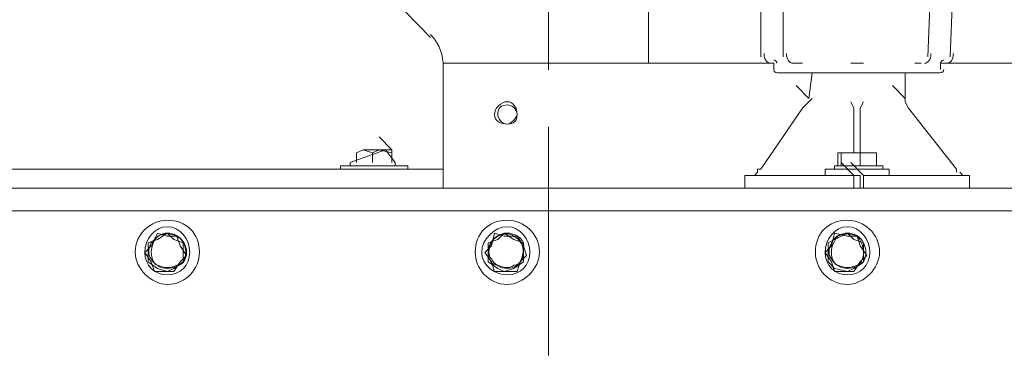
# Model space of a CAD drawing. Header units: millimetres. Extents: x -300186 to 535068, y -28581 to 763298.
# Tile 322 of 405: x 13058 to 13420, y 329663 to 329789. Entities that reach past the tile are written whole.
import ezdxf

# ---------------------------------------------------------------- set-up
doc = ezdxf.new("R2010")
doc.units = ezdxf.units.MM
doc.header["$LTSCALE"] = 10
doc.linetypes.add('ACAD_ISO02W100', pattern=[15, 12, -3])
doc.layers.add('koty', color=6, linetype='Continuous', lineweight=9)
doc.layers.add('NS_tenka', color=252, linetype='Continuous', lineweight=18)
doc.layers.add('popisky', color=6, linetype='Continuous')

# ---------------------------------------------------------------- blocks, each defined once
blk = doc.blocks.new('A$C12ac11e3')
at = {"layer": 'NS_tenka', "linetype": 'ACAD_ISO02W100', "ltscale": 0.7}
blk.add_line((-303.23, 8791.68), (-303.23, 5144.69), dxfattribs=at)
at = {"layer": 'NS_tenka'}
for p, q in [((-379.6, 5498.72), (-346.6, 5464.55)), ((-266.47, 5498.72), (-266.47, 5455.12)), ((-225.22, 5485.76), (-225.22, 5457.48)), ((-216.97, 5485.76), (-216.97, 5457.48)), ((-163.95, 5457.48), (-162.77, 5485.76)), ((-155.7, 5457.48), (-154.52, 5485.76)), ((-346.6, 5464.55), (-346.6, 5464.55)), ((-225.22, 5457.48), (-225.22, 5457.48)), ((-216.97, 5457.48), (-216.97, 5457.48)), ((-341.89, 5455.12), (-220.51, 5455.12)), ((-341.89, 5453.94), (-341.89, 5422.12)), ((-266.47, 5455.12), (-266.47, 5455.12)), ((-221.69, 5455.12), (-220.51, 5455.12)), ((-220.51, 5455.12), (-220.51, 5452.76)), ((-220.51, 5455.12), (-220.51, 5455.12)), ((-220.51, 5455.12), (-220.51, 5455.12)), ((-213.44, 5455.12), (-209.9, 5455.12)), ((-209.9, 5455.12), (-209.9, 5455.12)), ((-192.23, 5455.12), (-187.51, 5455.12)), ((-187.51, 5455.12), (-187.51, 5455.12)), ((-168.66, 5455.12), (-166.3, 5455.12)), ((-166.3, 5455.12), (-166.3, 5455.12)), ((-159.23, 5452.76), (-159.23, 5455.12)), ((-159.23, 5455.12), (-159.23, 5455.12)), ((-159.23, 5455.12), (12.82, 5455.12)), ((-158.05, 5455.12), (-158.05, 5455.12)), ((-158.05, 5455.12), (-158.05, 5455.12)), ((-220.51, 5452.76), (-220.51, 5452.76)), ((-218.15, 5451.58), (-160.41, 5451.58)), ((-206.37, 5451.58), (-207.55, 5442.16)), ((-206.37, 5451.58), (-207.55, 5442.16)), ((-172.19, 5442.16), (-172.19, 5451.58)), ((-172.19, 5451.58), (-172.19, 5451.58)), ((-172.19, 5442.16), (-172.19, 5451.58)), ((-172.19, 5451.58), (-172.19, 5451.58)), ((-160.41, 5451.58), (-160.41, 5451.58)), ((-207.55, 5442.16), (-212.26, 5446.87)), ((-172.19, 5442.16), (-176.91, 5446.87)), ((-176.91, 5446.87), (-176.91, 5446.87)), ((-209.9, 5438.62), (-207.55, 5440.98)), ((-209.9, 5438.62), (-207.55, 5440.98)), ((-207.55, 5442.16), (-207.55, 5442.16)), ((-207.55, 5440.98), (-206.37, 5442.16)), ((-207.55, 5440.98), (-206.37, 5442.16)), ((-192.23, 5440.98), (-191.05, 5438.62)), ((-192.23, 5440.98), (-191.05, 5438.62)), ((-188.69, 5438.62), (-187.51, 5440.98)), ((-188.69, 5438.62), (-187.51, 5440.98)), ((-187.51, 5440.98), (-187.51, 5440.98)), ((-172.19, 5442.16), (-172.19, 5440.98)), ((-172.19, 5442.16), (-172.19, 5440.98)), ((-172.19, 5440.98), (-171.02, 5438.62)), ((-172.19, 5440.98), (-171.02, 5438.62)), ((-209.9, 5438.62), (-225.22, 5416.23)), ((-191.05, 5438.62), (-191.05, 5438.62)), ((-191.05, 5422.12), (-191.05, 5438.62)), ((-191.05, 5438.62), (-191.05, 5438.62)), ((-191.05, 5438.62), (-191.05, 5438.62)), ((-188.69, 5422.12), (-188.69, 5438.62)), ((-153.34, 5416.23), (-171.02, 5438.62)), ((-171.02, 5438.62), (-171.02, 5438.62)), ((-360.74, 5423.3), (-365.46, 5428.02)), ((-365.46, 5428.02), (-365.46, 5428.02)), ((-360.74, 5423.3), (-365.46, 5428.02)), ((-365.46, 5428.02), (-365.46, 5428.02)), ((-363.1, 5423.3), (-376.06, 5418.59)), ((-371.35, 5423.3), (-373.71, 5422.12)), ((-373.71, 5422.12), (-373.71, 5418.59)), ((-367.81, 5422.12), (-371.35, 5423.3)), ((-371.35, 5423.3), (-365.46, 5423.3)), ((-365.46, 5423.3), (-367.81, 5422.12)), ((-367.81, 5422.12), (-367.81, 5418.59)), ((-365.46, 5423.3), (-360.74, 5422.12)), ((-360.74, 5423.3), (-365.46, 5423.3)), ((-359.56, 5418.59), (-363.1, 5423.3)), ((-360.74, 5422.12), (-360.74, 5423.3)), ((-360.74, 5422.12), (-360.74, 5418.59)), ((-360.74, 5422.12), (-360.74, 5418.59)), ((-341.89, 5416.23), (-341.89, 5422.12)), ((-341.89, 5422.12), (-341.89, 5422.12)), ((-341.89, 5422.12), (-341.89, 5422.12)), ((-195.76, 5422.12), (-196.94, 5422.12)), ((-196.94, 5422.12), (-196.94, 5417.41)), ((-192.23, 5422.12), (-195.76, 5422.12)), ((-195.76, 5422.12), (-195.76, 5417.41)), ((-192.23, 5422.12), (-195.76, 5422.12)), ((-195.76, 5422.12), (-195.76, 5422.12)), ((-185.16, 5422.12), (-192.23, 5422.12)), ((-192.23, 5422.12), (-188.69, 5422.12)), ((-185.16, 5422.12), (-188.69, 5422.12)), ((-188.69, 5422.12), (-188.69, 5417.41)), ((-185.16, 5422.12), (-182.8, 5422.12)), ((-182.8, 5422.12), (-185.16, 5422.12)), ((-182.8, 5422.12), (-182.8, 5417.41)), ((-182.8, 5422.12), (-182.8, 5422.12)), ((-379.6, 5417.41), (-379.6, 5416.23)), ((-354.85, 5417.41), (-379.6, 5417.41)), ((-379.6, 5417.41), (-379.6, 5417.41)), ((-376.06, 5418.59), (-376.06, 5417.41)), ((-376.06, 5417.41), (-376.06, 5417.41)), ((-360.74, 5418.59), (-360.74, 5418.59)), ((-359.56, 5417.41), (-359.56, 5418.59)), ((-359.56, 5418.59), (-359.56, 5418.59)), ((-354.85, 5416.23), (-354.85, 5417.41)), ((-354.85, 5417.41), (-354.85, 5417.41)), ((-198.12, 5417.41), (-198.12, 5416.23)), ((-198.12, 5417.41), (-193.41, 5417.41)), ((-191.05, 5413.87), (-195.76, 5418.59)), ((-193.41, 5417.41), (-180.44, 5417.41)), ((-187.51, 5413.87), (-192.23, 5418.59)), ((-192.23, 5418.59), (-192.23, 5418.59)), ((-180.44, 5416.23), (-180.44, 5417.41)), ((-180.44, 5417.41), (-180.44, 5417.41)), ((-538.69, 5416.23), (-348.96, 5416.23)), ((-379.6, 5416.23), (-379.6, 5416.23)), ((-348.96, 5416.23), (-341.89, 5416.23)), ((-341.89, 5416.23), (-341.89, 5409.16)), ((-231.12, 5413.87), (-231.12, 5409.16)), ((-231.12, 5413.87), (-231.12, 5409.16)), ((-225.22, 5413.87), (-231.12, 5413.87)), ((-231.12, 5413.87), (-231.12, 5413.87)), ((-226.4, 5415.05), (-226.4, 5416.23)), ((-226.4, 5416.23), (-225.22, 5416.23)), ((-226.4, 5415.05), (-226.4, 5416.23)), ((-226.4, 5416.23), (-225.22, 5416.23)), ((-225.22, 5416.23), (-225.22, 5416.23)), ((-200.48, 5413.87), (-225.22, 5413.87)), ((-225.22, 5413.87), (-225.22, 5413.87)), ((-201.65, 5416.23), (-201.65, 5413.87)), ((-178.09, 5416.23), (-201.65, 5416.23)), ((-201.65, 5416.23), (-201.65, 5416.23)), ((-201.65, 5413.87), (-201.65, 5413.87)), ((-200.48, 5413.87), (-191.05, 5413.87)), ((-198.12, 5416.23), (-198.12, 5416.23)), ((-191.05, 5413.87), (-191.05, 5409.16)), ((-191.05, 5409.16), (-191.05, 5413.87)), ((-188.69, 5413.87), (-191.05, 5413.87)), ((-191.05, 5413.87), (-191.05, 5413.87)), ((-188.69, 5413.87), (-188.69, 5409.16)), ((-187.51, 5409.16), (-187.51, 5413.87)), ((-187.51, 5413.87), (-179.26, 5413.87)), ((-154.52, 5413.87), (-179.26, 5413.87)), ((-179.26, 5413.87), (-179.26, 5413.87)), ((-178.09, 5413.87), (-178.09, 5416.23)), ((-178.09, 5416.23), (-178.09, 5416.23)), ((-148.63, 5413.87), (-154.52, 5413.87)), ((-154.52, 5413.87), (-154.52, 5413.87)), ((-153.34, 5416.23), (-153.34, 5416.23)), ((-153.34, 5416.23), (-153.34, 5415.05)), ((-153.34, 5416.23), (-153.34, 5416.23)), ((-153.34, 5416.23), (-153.34, 5415.05)), ((-148.63, 5409.16), (-148.63, 5413.87)), ((-148.63, 5413.87), (-148.63, 5413.87)), ((-148.63, 5409.16), (-148.63, 5413.87)), ((-148.63, 5413.87), (-148.63, 5413.87)), ((-941.71, 5409.16), (54.06, 5409.16)), ((-231.12, 5409.16), (-231.12, 5409.16)), ((-231.12, 5409.16), (-231.12, 5409.16)), ((-188.69, 5409.16), (-188.69, 5409.16)), ((46.99, 5400.91), (-934.64, 5400.91)), ((-446.77, 5392.66), (-449.13, 5387.95)), ((-443.23, 5391.48), (-446.77, 5392.66)), ((-443.23, 5392.66), (-446.77, 5390.31)), ((-440.88, 5390.31), (-443.23, 5392.66)), ((-323.03, 5392.66), (-324.21, 5387.95)), ((-319.5, 5391.48), (-323.03, 5392.66)), ((-319.5, 5392.66), (-321.85, 5390.31)), ((-315.96, 5390.31), (-319.5, 5392.66)), ((-198.12, 5392.66), (-199.3, 5387.95)), ((-193.41, 5391.48), (-198.12, 5392.66)), ((-193.41, 5392.66), (-198.12, 5390.31)), ((-191.05, 5390.31), (-193.41, 5392.66)), ((-446.77, 5390.31), (-450.3, 5389.13)), ((-450.3, 5389.13), (-450.3, 5385.59)), ((-439.7, 5391.48), (-443.23, 5391.48)), ((-437.34, 5389.13), (-440.88, 5390.31)), ((-438.52, 5387.95), (-439.7, 5391.48)), ((-437.34, 5385.59), (-437.34, 5389.13)), ((-321.85, 5390.31), (-325.39, 5389.13)), ((-325.39, 5389.13), (-325.39, 5385.59)), ((-314.78, 5391.48), (-319.5, 5391.48)), ((-312.43, 5389.13), (-315.96, 5390.31)), ((-312.43, 5387.95), (-314.78, 5391.48)), ((-312.43, 5385.59), (-312.43, 5389.13)), ((-198.12, 5390.31), (-200.48, 5389.13)), ((-200.48, 5389.13), (-200.48, 5385.59)), ((-189.87, 5391.48), (-193.41, 5391.48)), ((-187.51, 5389.13), (-191.05, 5390.31)), ((-188.69, 5387.95), (-189.87, 5391.48)), ((-187.51, 5385.59), (-187.51, 5389.13)), ((-449.13, 5387.95), (-451.48, 5385.59)), ((-451.48, 5385.59), (-451.48, 5385.59)), ((-451.48, 5385.59), (-449.13, 5382.06)), ((-450.3, 5385.59), (-450.3, 5382.06)), ((-436.16, 5384.41), (-438.52, 5387.95)), ((-437.34, 5382.06), (-437.34, 5385.59)), ((-324.21, 5387.95), (-326.57, 5385.59)), ((-326.57, 5385.59), (-326.57, 5385.59)), ((-326.57, 5385.59), (-324.21, 5382.06)), ((-325.39, 5385.59), (-325.39, 5382.06)), ((-311.25, 5384.41), (-312.43, 5387.95)), ((-312.43, 5382.06), (-312.43, 5385.59)), ((-199.3, 5387.95), (-201.65, 5385.59)), ((-201.65, 5385.59), (-199.3, 5382.06)), ((-200.48, 5385.59), (-200.48, 5382.06)), ((-186.34, 5384.41), (-188.69, 5387.95)), ((-187.51, 5382.06), (-187.51, 5385.59)), ((-450.3, 5382.06), (-446.77, 5379.7)), ((-449.13, 5382.06), (-449.13, 5382.06)), ((-449.13, 5382.06), (-447.95, 5378.52)), ((-440.88, 5378.52), (-438.52, 5382.06)), ((-440.88, 5379.7), (-437.34, 5382.06)), ((-438.52, 5382.06), (-436.16, 5384.41)), ((-325.39, 5382.06), (-321.85, 5379.7)), ((-324.21, 5382.06), (-324.21, 5382.06)), ((-324.21, 5382.06), (-323.03, 5378.52)), ((-315.96, 5379.7), (-312.43, 5382.06)), ((-314.78, 5378.52), (-313.61, 5382.06)), ((-313.61, 5382.06), (-311.25, 5384.41)), ((-200.48, 5382.06), (-198.12, 5379.7)), ((-199.3, 5382.06), (-198.12, 5378.52)), ((-191.05, 5378.52), (-188.69, 5382.06)), ((-191.05, 5379.7), (-187.51, 5382.06)), ((-188.69, 5382.06), (-186.34, 5384.41)), ((-447.95, 5378.52), (-444.41, 5378.52)), ((-446.77, 5379.7), (-443.23, 5378.52)), ((-444.41, 5378.52), (-440.88, 5378.52)), ((-443.23, 5378.52), (-440.88, 5379.7)), ((-323.03, 5378.52), (-319.5, 5378.52)), ((-321.85, 5379.7), (-319.5, 5378.52)), ((-319.5, 5378.52), (-315.96, 5379.7)), ((-319.5, 5378.52), (-314.78, 5378.52)), ((-198.12, 5379.7), (-193.41, 5378.52)), ((-198.12, 5378.52), (-194.58, 5378.52)), ((-194.58, 5378.52), (-191.05, 5378.52)), ((-193.41, 5378.52), (-191.05, 5379.7))]:
    blk.add_line(p, q, dxfattribs=at)
for points in [[(-341.89, 5453.94), (-341.89, 5457.48), (-343.07, 5462.19), (-346.6, 5465.72)], [(-224.04, 5458.65), (-224.04, 5456.3), (-222.87, 5455.12), (-221.69, 5455.12)], [(-215.8, 5458.65), (-215.8, 5456.3), (-214.62, 5455.12), (-213.44, 5455.12)], [(-165.12, 5455.12), (-163.95, 5455.12), (-162.77, 5456.3), (-162.77, 5458.65)], [(-156.87, 5455.12), (-155.7, 5455.12), (-154.52, 5456.3), (-154.52, 5458.65)], [(-219.33, 5455.12), (-219.33, 5456.3), (-220.51, 5456.3), (-220.51, 5456.3)], [(-158.05, 5456.3), (-158.05, 5456.3), (-159.23, 5456.3), (-159.23, 5455.12)], [(-220.51, 5452.76), (-220.51, 5451.58), (-219.33, 5451.58), (-218.15, 5451.58)], [(-160.41, 5451.58), (-159.23, 5451.58), (-158.05, 5451.58), (-158.05, 5452.76)], [(-227.58, 5413.87), (-227.58, 5413.87), (-226.4, 5415.05), (-226.4, 5415.05)], [(-152.16, 5415.05), (-152.16, 5415.05), (-150.98, 5413.87), (-150.98, 5413.87)], [(-443.23, 5392.66), (-445.59, 5392.66), (-446.77, 5391.48), (-449.13, 5389.13)], [(-439.7, 5391.48), (-442.05, 5392.66), (-444.41, 5392.66), (-446.77, 5391.48)], [(-437.34, 5389.13), (-438.52, 5391.48), (-440.88, 5392.66), (-443.23, 5392.66)], [(-318.32, 5392.66), (-320.68, 5392.66), (-323.03, 5391.48), (-324.21, 5389.13)], [(-315.96, 5391.48), (-317.14, 5392.66), (-319.5, 5392.66), (-321.85, 5391.48)], [(-312.43, 5389.13), (-313.61, 5391.48), (-315.96, 5392.66), (-318.32, 5392.66)], [(-193.41, 5392.66), (-195.76, 5392.66), (-198.12, 5391.48), (-199.3, 5389.13)], [(-189.87, 5391.48), (-192.23, 5392.66), (-194.58, 5392.66), (-196.94, 5391.48)], [(-187.51, 5389.13), (-188.69, 5391.48), (-191.05, 5392.66), (-193.41, 5392.66)], [(-449.13, 5389.13), (-450.3, 5386.77), (-450.3, 5384.41), (-449.13, 5383.23)], [(-446.77, 5391.48), (-447.95, 5390.31), (-449.13, 5387.95), (-449.13, 5385.59)], [(-436.16, 5385.59), (-436.16, 5387.95), (-437.34, 5390.31), (-439.7, 5391.48)], [(-437.34, 5382.06), (-436.16, 5384.41), (-436.16, 5386.77), (-437.34, 5389.13)], [(-321.85, 5391.48), (-324.21, 5390.31), (-325.39, 5387.95), (-325.39, 5385.59)], [(-324.21, 5389.13), (-325.39, 5386.77), (-325.39, 5384.41), (-324.21, 5383.23)], [(-312.43, 5385.59), (-312.43, 5387.95), (-313.61, 5390.31), (-315.96, 5391.48)], [(-313.61, 5382.06), (-312.43, 5384.41), (-312.43, 5386.77), (-312.43, 5389.13)], [(-199.3, 5389.13), (-200.48, 5386.77), (-200.48, 5384.41), (-199.3, 5383.23)], [(-196.94, 5391.48), (-198.12, 5390.31), (-199.3, 5387.95), (-199.3, 5385.59)], [(-187.51, 5385.59), (-187.51, 5387.95), (-188.69, 5390.31), (-189.87, 5391.48)], [(-187.51, 5382.06), (-186.34, 5384.41), (-186.34, 5386.77), (-187.51, 5389.13)], [(-449.13, 5385.59), (-449.13, 5383.23), (-447.95, 5380.88), (-446.77, 5380.88)], [(-439.7, 5380.88), (-437.34, 5380.88), (-436.16, 5383.23), (-436.16, 5385.59)], [(-325.39, 5385.59), (-325.39, 5383.23), (-324.21, 5380.88), (-321.85, 5380.88)], [(-315.96, 5380.88), (-313.61, 5380.88), (-312.43, 5383.23), (-312.43, 5385.59)], [(-199.3, 5385.59), (-199.3, 5383.23), (-198.12, 5380.88), (-196.94, 5380.88)], [(-189.87, 5380.88), (-188.69, 5380.88), (-187.51, 5383.23), (-187.51, 5385.59)], [(-449.13, 5383.23), (-447.95, 5380.88), (-445.59, 5379.7), (-443.23, 5379.7)], [(-443.23, 5379.7), (-440.88, 5379.7), (-438.52, 5380.88), (-437.34, 5382.06)], [(-324.21, 5383.23), (-323.03, 5380.88), (-320.68, 5379.7), (-318.32, 5379.7)], [(-318.32, 5379.7), (-315.96, 5379.7), (-314.78, 5380.88), (-313.61, 5382.06)], [(-199.3, 5383.23), (-198.12, 5380.88), (-195.76, 5379.7), (-193.41, 5379.7)], [(-193.41, 5379.7), (-191.05, 5379.7), (-188.69, 5380.88), (-187.51, 5382.06)], [(-446.77, 5380.88), (-444.41, 5379.7), (-442.05, 5379.7), (-439.7, 5380.88)], [(-321.85, 5380.88), (-319.5, 5379.7), (-317.14, 5379.7), (-315.96, 5380.88)], [(-196.94, 5380.88), (-194.58, 5379.7), (-192.23, 5379.7), (-189.87, 5380.88)]]:
    blk.add_open_spline(points, degree=3, dxfattribs=at)
for points in [[(-314.78, 5436.26), (-314.78, 5438.62), (-315.96, 5440.98), (-318.32, 5440.98), (-318.32, 5440.98), (-320.68, 5440.98), (-323.03, 5438.62), (-323.03, 5436.26), (-323.03, 5436.26), (-323.03, 5433.91), (-320.68, 5432.73), (-318.32, 5432.73), (-318.32, 5432.73), (-315.96, 5432.73), (-314.78, 5433.91), (-314.78, 5436.26)], [(-314.78, 5436.26), (-314.78, 5438.62), (-317.14, 5439.8), (-318.32, 5439.8), (-318.32, 5439.8), (-320.68, 5439.8), (-321.85, 5438.62), (-321.85, 5436.26), (-321.85, 5436.26), (-321.85, 5435.09), (-320.68, 5432.73), (-318.32, 5432.73), (-318.32, 5432.73), (-317.14, 5432.73), (-314.78, 5435.09), (-314.78, 5436.26)], [(-431.45, 5385.59), (-431.45, 5392.66), (-436.16, 5397.38), (-443.23, 5397.38), (-443.23, 5397.38), (-449.13, 5397.38), (-455.02, 5392.66), (-455.02, 5385.59), (-455.02, 5385.59), (-455.02, 5379.7), (-449.13, 5373.81), (-443.23, 5373.81), (-443.23, 5373.81), (-436.16, 5373.81), (-431.45, 5379.7), (-431.45, 5385.59)], [(-306.54, 5385.59), (-306.54, 5392.66), (-312.43, 5397.38), (-318.32, 5397.38), (-318.32, 5397.38), (-325.39, 5397.38), (-330.1, 5392.66), (-330.1, 5385.59), (-330.1, 5385.59), (-330.1, 5379.7), (-325.39, 5373.81), (-318.32, 5373.81), (-318.32, 5373.81), (-312.43, 5373.81), (-306.54, 5379.7), (-306.54, 5385.59)], [(-181.62, 5385.59), (-181.62, 5392.66), (-187.51, 5397.38), (-193.41, 5397.38), (-193.41, 5397.38), (-200.48, 5397.38), (-205.19, 5392.66), (-205.19, 5385.59), (-205.19, 5385.59), (-205.19, 5379.7), (-200.48, 5373.81), (-193.41, 5373.81), (-193.41, 5373.81), (-187.51, 5373.81), (-181.62, 5379.7), (-181.62, 5385.59)], [(-434.98, 5385.59), (-434.98, 5390.31), (-438.52, 5395.02), (-443.23, 5395.02), (-443.23, 5395.02), (-447.95, 5395.02), (-451.48, 5390.31), (-451.48, 5385.59), (-451.48, 5385.59), (-451.48, 5380.88), (-447.95, 5377.34), (-443.23, 5377.34), (-443.23, 5377.34), (-438.52, 5377.34), (-434.98, 5380.88), (-434.98, 5385.59)], [(-310.07, 5385.59), (-310.07, 5390.31), (-313.61, 5395.02), (-318.32, 5395.02), (-318.32, 5395.02), (-323.03, 5395.02), (-327.75, 5390.31), (-327.75, 5385.59), (-327.75, 5385.59), (-327.75, 5380.88), (-323.03, 5377.34), (-318.32, 5377.34), (-318.32, 5377.34), (-313.61, 5377.34), (-310.07, 5380.88), (-310.07, 5385.59)], [(-185.16, 5385.59), (-185.16, 5390.31), (-188.69, 5395.02), (-193.41, 5395.02), (-193.41, 5395.02), (-198.12, 5395.02), (-201.65, 5390.31), (-201.65, 5385.59), (-201.65, 5385.59), (-201.65, 5380.88), (-198.12, 5377.34), (-193.41, 5377.34), (-193.41, 5377.34), (-188.69, 5377.34), (-185.16, 5380.88), (-185.16, 5385.59)]]:
    blk.add_open_spline(points, degree=3, knots=[0, 0, 0, 0, 0.0625, 0.0625, 0.0625, 0.062501, 0.125, 0.125, 0.125, 0.125001, 0.1875, 0.1875, 0.1875, 0.187501, 1, 1, 1, 1], dxfattribs=at)
blk = doc.blocks.new('podklad')
at = {"layer": 'koty', "color": 252}
blk.add_blockref('A$C12ac11e3', (138541.33, 448055.96), dxfattribs=at)

msp = doc.modelspace()

# ---------------------------------------------------------------- block references
at = {"layer": 'popisky', "lineweight": -3}
msp.add_blockref('podklad', (-124985.783, -123738.236), dxfattribs=at)

doc.saveas('drawing.dxf')
